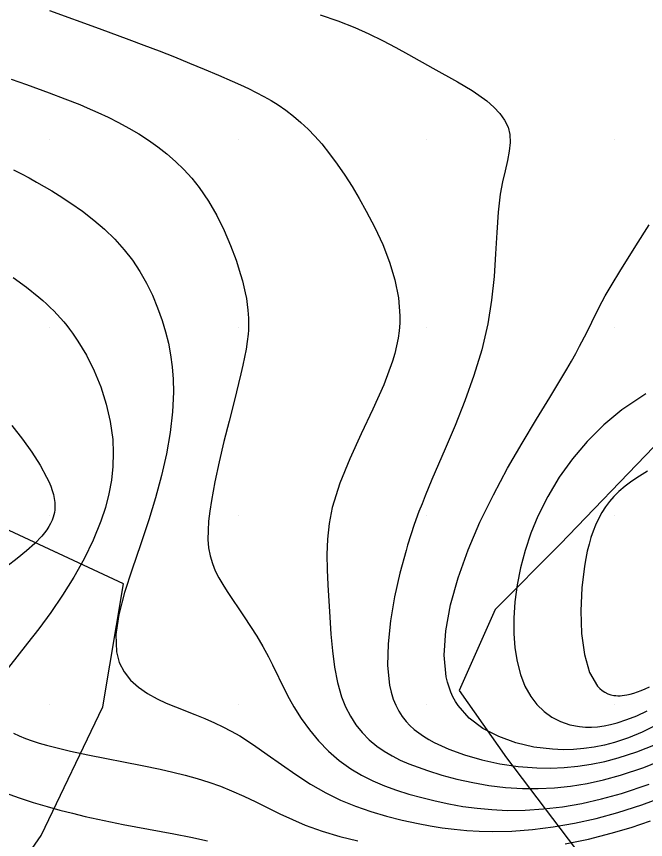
# Model space of a CAD drawing. Extents: x 2602990 to 2605851, y 618069 to 619180.
# Drawn here: x 2603268.24 to 2603301.63, y 618632.8 to 618676.53 of the extents above; entities that cross this region are included whole.
import ezdxf

# ---------------------------------------------------------------- set-up
doc = ezdxf.new("R2010")
doc.units = 0
for name, color, linetype in [('DTM Contours Major', 7, 'Continuous'), ('DTM Contours Minor', 7, 'Continuous'), ('Exist DTM Crownline', 7, 'Continuous'), ('Exist DTM QL2 LIDAR Elevation Point', 7, 'Continuous'), ('Exist Roads EOP', 7, 'Continuous'), ('PH Exist DTM Obscure Area', 7, 'Continuous')]:
    doc.layers.add(name, color=color, linetype=linetype)

msp = doc.modelspace()

# ---------------------------------------------------------------- linework, layer by layer
at = {"layer": 'DTM Contours Major'}
msp.add_lwpolyline([(2603302.161, 618638.852), (2603301.447, 618638.501), (2603300.721, 618638.201), (2603299.984, 618637.956), (2603299.448, 618637.815), (2603298.906, 618637.706), (2603298.359, 618637.629), (2603297.805, 618637.584), (2603297.246, 618637.572), (2603296.682, 618637.594), (2603295.706, 618637.713), (2603294.746, 618637.937), (2603293.832, 618638.266), (2603292.996, 618638.704), (2603292.27, 618639.252), (2603291.685, 618639.912), (2603291.538, 618640.139), (2603291.407, 618640.377), (2603291.293, 618640.625), (2603291.195, 618640.886), (2603291.113, 618641.157), (2603291.046, 618641.441), (2603290.935, 618642.594), (2603291.021, 618643.879), (2603291.278, 618645.261), (2603291.683, 618646.707), (2603292.212, 618648.185), (2603292.84, 618649.662), (2603293.549, 618651.118), (2603294.305, 618652.524), (2603295.076, 618653.864), (2603295.833, 618655.124), (2603296.546, 618656.288), (2603297.184, 618657.341), (2603297.45, 618657.794), (2603297.694, 618658.221), (2603297.92, 618658.627), (2603298.129, 618659.013), (2603298.504, 618659.738), (2603299.045, 618660.834), (2603299.33, 618661.384), (2603299.491, 618661.679), (2603299.849, 618662.299), (2603300.258, 618662.976), (2603301.113, 618664.346), (2603301.824, 618665.451)], dxfattribs=at)
at = {"layer": 'DTM Contours Minor'}
for points in [[(2603269.988, 618676.847), (2603272.632, 618675.888), (2603274.198, 618675.308), (2603274.994, 618675.006), (2603275.81, 618674.691), (2603276.621, 618674.372), (2603277.419, 618674.05), (2603278.199, 618673.729), (2603278.955, 618673.409), (2603279.68, 618673.093), (2603280.122, 618672.894), (2603280.55, 618672.695), (2603280.964, 618672.492), (2603281.364, 618672.282), (2603281.751, 618672.062), (2603282.124, 618671.83), (2603282.542, 618671.541), (2603282.945, 618671.23), (2603283.334, 618670.897), (2603283.711, 618670.539), (2603284.078, 618670.158), (2603284.437, 618669.75), (2603284.854, 618669.233), (2603285.262, 618668.682), (2603285.66, 618668.099), (2603286.049, 618667.487), (2603286.428, 618666.849), (2603286.797, 618666.188), (2603287.254, 618665.31), (2603287.674, 618664.405), (2603288.038, 618663.479), (2603288.325, 618662.536), (2603288.514, 618661.584), (2603288.586, 618660.628), (2603288.577, 618660.229), (2603288.544, 618659.831), (2603288.489, 618659.43), (2603288.411, 618659.026), (2603288.312, 618658.618), (2603288.192, 618658.206), (2603287.732, 618656.954), (2603287.159, 618655.664), (2603286.536, 618654.352), (2603285.926, 618653.033), (2603285.392, 618651.725), (2603284.995, 618650.443), (2603284.83, 618649.596), (2603284.741, 618648.765), (2603284.711, 618647.946), (2603284.724, 618647.135), (2603284.763, 618646.328), (2603284.866, 618644.609), (2603284.926, 618643.704), (2603285.004, 618642.817), (2603285.115, 618641.962), (2603285.273, 618641.149), (2603285.491, 618640.389), (2603285.704, 618639.855), (2603285.959, 618639.358), (2603286.254, 618638.9), (2603286.589, 618638.48), (2603286.962, 618638.098), (2603287.373, 618637.754), (2603287.758, 618637.487), (2603288.17, 618637.245), (2603288.607, 618637.025), (2603289.068, 618636.824), (2603289.551, 618636.637), (2603290.056, 618636.462), (2603290.819, 618636.224), (2603291.619, 618636.01), (2603292.451, 618635.824), (2603293.311, 618635.674), (2603294.193, 618635.567), (2603295.093, 618635.51), (2603295.935, 618635.505), (2603296.787, 618635.548), (2603297.648, 618635.64), (2603298.52, 618635.781), (2603299.4, 618635.973), (2603300.289, 618636.215), (2603301.538, 618636.634), (2603302.787, 618637.137)], [(2603284.36, 618676.618), (2603285.286, 618676.299), (2603286.19, 618675.946), (2603286.943, 618675.61), (2603287.67, 618675.251), (2603288.372, 618674.879), (2603289.051, 618674.502), (2603290.342, 618673.77), (2603291.642, 618673.049), (2603292.043, 618672.817), (2603292.423, 618672.586), (2603292.781, 618672.35), (2603293.203, 618672.039), (2603293.577, 618671.715), (2603293.894, 618671.376), (2603294.147, 618671.021), (2603294.328, 618670.646), (2603294.429, 618670.25), (2603294.448, 618669.822), (2603294.397, 618669.364), (2603294.297, 618668.868), (2603294.17, 618668.329), (2603294.037, 618667.739), (2603293.919, 618667.092), (2603293.806, 618666.122), (2603293.731, 618665.054), (2603293.667, 618663.908), (2603293.584, 618662.704), (2603293.457, 618661.459), (2603293.257, 618660.195), (2603292.934, 618658.813), (2603292.518, 618657.444), (2603292.038, 618656.101), (2603291.521, 618654.797), (2603290.993, 618653.547), (2603290.292, 618651.922), (2603289.933, 618651.064), (2603289.763, 618650.641), (2603289.6, 618650.22), (2603289.351, 618649.53), (2603289.171, 618648.991), (2603288.998, 618648.437), (2603288.915, 618648.154), (2603288.589, 618646.943), (2603288.308, 618645.685), (2603288.092, 618644.421), (2603287.961, 618643.193), (2603287.937, 618642.04), (2603288.04, 618641.003), (2603288.124, 618640.621), (2603288.233, 618640.264), (2603288.366, 618639.931), (2603288.526, 618639.622), (2603288.71, 618639.334), (2603288.92, 618639.068), (2603289.123, 618638.853), (2603289.345, 618638.652), (2603289.585, 618638.463), (2603289.844, 618638.285), (2603290.121, 618638.116), (2603290.416, 618637.954), (2603291.179, 618637.602), (2603292.024, 618637.291), (2603292.932, 618637.03), (2603293.886, 618636.824), (2603294.87, 618636.679), (2603295.865, 618636.602), (2603296.59, 618636.593), (2603297.311, 618636.622), (2603298.031, 618636.691), (2603298.749, 618636.8), (2603299.464, 618636.948), (2603300.179, 618637.136), (2603301.172, 618637.462), (2603302.157, 618637.856)], [(2603267.96, 618673.19), (2603268.768, 618672.906), (2603269.975, 618672.468), (2603270.795, 618672.158), (2603271.593, 618671.84), (2603271.986, 618671.676), (2603272.551, 618671.428), (2603273.11, 618671.168), (2603273.66, 618670.892), (2603274.201, 618670.599), (2603274.732, 618670.284), (2603275.252, 618669.947), (2603275.742, 618669.598), (2603276.219, 618669.222), (2603276.679, 618668.82), (2603277.119, 618668.39), (2603277.537, 618667.929), (2603277.931, 618667.436), (2603278.425, 618666.714), (2603278.867, 618665.949), (2603279.26, 618665.157), (2603279.602, 618664.359), (2603279.893, 618663.57), (2603280.135, 618662.811), (2603280.227, 618662.48), (2603280.309, 618662.158), (2603280.38, 618661.843), (2603280.44, 618661.534), (2603280.487, 618661.23), (2603280.522, 618660.929), (2603280.54, 618660.716), (2603280.551, 618660.503), (2603280.555, 618660.29), (2603280.553, 618660.076), (2603280.544, 618659.86), (2603280.528, 618659.641), (2603280.485, 618659.251), (2603280.423, 618658.848), (2603280.344, 618658.431), (2603280.252, 618657.997), (2603280.147, 618657.545), (2603279.783, 618656.079), (2603279.518, 618655.028), (2603279.25, 618653.945), (2603278.995, 618652.862), (2603278.767, 618651.805), (2603278.581, 618650.805), (2603278.496, 618650.247), (2603278.435, 618649.718), (2603278.403, 618649.217), (2603278.402, 618648.742), (2603278.438, 618648.292), (2603278.515, 618647.865), (2603278.633, 618647.465), (2603278.789, 618647.082), (2603278.977, 618646.709), (2603279.191, 618646.342), (2603279.425, 618645.976), (2603280.329, 618644.631), (2603280.661, 618644.121), (2603280.989, 618643.598), (2603281.307, 618643.061), (2603281.608, 618642.513), (2603281.83, 618642.076), (2603282.477, 618640.742), (2603282.707, 618640.296), (2603282.954, 618639.852), (2603283.345, 618639.228), (2603283.782, 618638.622), (2603284.266, 618638.042), (2603284.795, 618637.497), (2603285.367, 618636.997), (2603285.982, 618636.55), (2603286.549, 618636.211), (2603287.144, 618635.913), (2603287.764, 618635.651), (2603288.407, 618635.419), (2603289.069, 618635.213), (2603289.748, 618635.026), (2603290.46, 618634.851), (2603291.188, 618634.695), (2603291.932, 618634.563), (2603292.694, 618634.459), (2603293.474, 618634.387), (2603294.274, 618634.351), (2603295.229, 618634.36), (2603296.21, 618634.424), (2603297.215, 618634.544), (2603298.242, 618634.721), (2603299.29, 618634.957), (2603300.355, 618635.25), (2603301.821, 618635.739)], [(2603268.087, 618668.377), (2603268.497, 618668.167), (2603268.903, 618667.952), (2603269.306, 618667.729), (2603269.707, 618667.499), (2603270.107, 618667.261), (2603270.505, 618667.014), (2603271.126, 618666.607), (2603271.739, 618666.174), (2603272.337, 618665.712), (2603272.911, 618665.22), (2603273.454, 618664.694), (2603273.958, 618664.133), (2603274.392, 618663.571), (2603274.785, 618662.979), (2603275.138, 618662.359), (2603275.453, 618661.715), (2603275.731, 618661.049), (2603275.974, 618660.365), (2603276.15, 618659.774), (2603276.299, 618659.17), (2603276.419, 618658.55), (2603276.506, 618657.912), (2603276.558, 618657.254), (2603276.572, 618656.573), (2603276.522, 618655.521), (2603276.393, 618654.423), (2603276.193, 618653.291), (2603275.931, 618652.133), (2603275.616, 618650.959), (2603275.257, 618649.779), (2603274.815, 618648.453), (2603274.373, 618647.157), (2603273.979, 618645.916), (2603273.678, 618644.755), (2603273.516, 618643.699), (2603273.541, 618642.774), (2603273.692, 618642.205), (2603273.946, 618641.708), (2603274.29, 618641.274), (2603274.709, 618640.895), (2603275.188, 618640.564), (2603275.713, 618640.272), (2603276.188, 618640.049), (2603276.682, 618639.842), (2603277.706, 618639.44), (2603278.228, 618639.231), (2603278.749, 618639.006), (2603279.196, 618638.793), (2603279.641, 618638.559), (2603279.864, 618638.434), (2603280.086, 618638.303), (2603280.814, 618637.837), (2603281.551, 618637.326), (2603282.299, 618636.793), (2603283.065, 618636.259), (2603283.852, 618635.746), (2603284.664, 618635.277), (2603285.44, 618634.897), (2603286.237, 618634.567), (2603287.051, 618634.283), (2603287.879, 618634.038), (2603288.716, 618633.829), (2603289.559, 618633.649), (2603290.193, 618633.53), (2603290.832, 618633.428), (2603291.477, 618633.344), (2603292.133, 618633.28), (2603292.801, 618633.239), (2603293.484, 618633.222), (2603294.535, 618633.246), (2603295.62, 618633.329), (2603296.732, 618633.471), (2603297.864, 618633.67), (2603299.007, 618633.926), (2603300.156, 618634.239), (2603301.423, 618634.647), (2603302.671, 618635.105)], [(2603268.053, 618662.659), (2603268.765, 618662.144), (2603269.424, 618661.618), (2603269.633, 618661.437), (2603269.835, 618661.255), (2603270.03, 618661.07), (2603270.219, 618660.882), (2603270.403, 618660.69), (2603270.581, 618660.494), (2603270.743, 618660.304), (2603270.902, 618660.11), (2603271.057, 618659.91), (2603271.208, 618659.705), (2603271.355, 618659.493), (2603271.5, 618659.275), (2603271.948, 618658.523), (2603272.356, 618657.708), (2603272.712, 618656.843), (2603273.004, 618655.937), (2603273.218, 618655.002), (2603273.345, 618654.048), (2603273.375, 618653.335), (2603273.351, 618652.618), (2603273.273, 618651.897), (2603273.141, 618651.172), (2603272.956, 618650.443), (2603272.719, 618649.711), (2603272.315, 618648.71), (2603271.831, 618647.714), (2603271.283, 618646.734), (2603270.687, 618645.778), (2603270.059, 618644.859), (2603269.415, 618643.987), (2603268.818, 618643.225), (2603268.251, 618642.513), (2603267.742, 618641.851)], [(2603301.645, 618656.484), (2603300.375, 618655.624), (2603299.408, 618654.822), (2603298.531, 618653.952), (2603297.743, 618653.022), (2603297.046, 618652.043), (2603296.437, 618651.025), (2603295.917, 618649.978), (2603295.544, 618649.071), (2603295.235, 618648.156), (2603294.99, 618647.24), (2603294.807, 618646.331), (2603294.687, 618645.433), (2603294.63, 618644.555), (2603294.632, 618643.753), (2603294.691, 618642.982), (2603294.809, 618642.253), (2603294.986, 618641.574), (2603295.226, 618640.954), (2603295.53, 618640.403), (2603295.861, 618639.971), (2603296.239, 618639.604), (2603296.66, 618639.302), (2603297.119, 618639.067), (2603297.61, 618638.9), (2603298.126, 618638.801), (2603298.438, 618638.775), (2603298.758, 618638.774), (2603299.085, 618638.795), (2603299.422, 618638.841), (2603299.767, 618638.909), (2603300.122, 618639.001), (2603300.633, 618639.168), (2603301.164, 618639.378), (2603301.715, 618639.63)], [(2603267.991, 618654.795), (2603268.552, 618654.077), (2603269.056, 618653.373), (2603269.489, 618652.696), (2603269.839, 618652.058), (2603269.954, 618651.813), (2603270.053, 618651.577), (2603270.134, 618651.348), (2603270.198, 618651.127), (2603270.244, 618650.912), (2603270.271, 618650.704), (2603270.278, 618650.57), (2603270.278, 618650.439), (2603270.268, 618650.31), (2603270.25, 618650.182), (2603270.224, 618650.056), (2603270.189, 618649.931), (2603270.127, 618649.761), (2603270.049, 618649.593), (2603269.955, 618649.425), (2603269.845, 618649.256), (2603269.719, 618649.087), (2603269.578, 618648.915), (2603269.212, 618648.532), (2603268.777, 618648.137), (2603268.279, 618647.728), (2603267.724, 618647.305)], [(2603301.739, 618652.366), (2603301.308, 618652.108), (2603300.908, 618651.845), (2603300.541, 618651.572), (2603300.206, 618651.284), (2603299.95, 618651.03), (2603299.715, 618650.76), (2603299.499, 618650.474), (2603299.303, 618650.169), (2603299.126, 618649.843), (2603298.965, 618649.495), (2603298.841, 618649.179), (2603298.728, 618648.845), (2603298.627, 618648.493), (2603298.536, 618648.124), (2603298.455, 618647.736), (2603298.384, 618647.331), (2603298.245, 618646.166), (2603298.188, 618644.945), (2603298.229, 618643.741), (2603298.382, 618642.626), (2603298.659, 618641.673), (2603299.075, 618640.955), (2603299.197, 618640.826), (2603299.327, 618640.715), (2603299.468, 618640.622), (2603299.618, 618640.547), (2603299.778, 618640.492), (2603299.949, 618640.456), (2603300.053, 618640.444), (2603300.162, 618640.438), (2603300.274, 618640.44), (2603300.391, 618640.448), (2603300.511, 618640.462), (2603300.635, 618640.484), (2603300.815, 618640.524), (2603301.003, 618640.577), (2603301.199, 618640.643), (2603301.402, 618640.721), (2603301.613, 618640.81), (2603301.832, 618640.912)], [(2603268.085, 618638.457), (2603268.388, 618638.312), (2603268.715, 618638.176), (2603269.066, 618638.047), (2603269.44, 618637.926), (2603269.835, 618637.81), (2603270.249, 618637.7), (2603271.111, 618637.496), (2603272.026, 618637.304), (2603274.912, 618636.741), (2603275.863, 618636.541), (2603276.536, 618636.385), (2603277.19, 618636.219), (2603277.828, 618636.039), (2603278.451, 618635.843), (2603279.058, 618635.629), (2603279.652, 618635.394), (2603280.301, 618635.106), (2603280.941, 618634.798), (2603282.224, 618634.164), (2603282.882, 618633.858), (2603283.56, 618633.571), (2603284.46, 618633.247), (2603285.397, 618632.969), (2603286.363, 618632.732)], [(2603267.642, 618635.272), (2603268.386, 618635.014), (2603269.125, 618634.774), (2603269.86, 618634.553), (2603270.535, 618634.365), (2603271.206, 618634.192), (2603271.876, 618634.032), (2603272.547, 618633.882), (2603273.219, 618633.741), (2603273.894, 618633.606), (2603276.59, 618633.094), (2603277.485, 618632.917), (2603278.37, 618632.73)], [(2603297.369, 618632.566), (2603298.597, 618632.824), (2603299.81, 618633.133), (2603300.863, 618633.445), (2603301.891, 618633.788)]]:
    msp.add_lwpolyline(points, dxfattribs=at)
at = {"layer": 'Exist DTM Crownline'}
msp.add_spline([(2603233.488, 618380.754), (2603285.185, 618400.095), (2603335.457, 618418.629), (2603390.812, 618439.069), (2603440.087, 618457.325), (2603493.996, 618477.231), (2603542.655, 618495.301), (2603600.808, 618516.867), (2603653.659, 618536.362), (2603706.222, 618555.742), (2603764.811, 618577.593), (2603823.52, 618599.847), (2603878.564, 618620.56), (2603937.951, 618643.078), (2603997.369, 618665.789), (2604036.209, 618680.665), (2604055.311, 618688.017)], degree=3, dxfattribs=at)
at = {"layer": 'Exist DTM QL2 LIDAR Elevation Point'}
for p, q in [((2603270, 618670), (2603270, 618670)), ((2603280, 618670), (2603280, 618670)), ((2603290, 618670), (2603290, 618670)), ((2603300, 618670), (2603300, 618670)), ((2603270, 618660), (2603270, 618660)), ((2603280, 618660), (2603280, 618660)), ((2603290, 618660), (2603290, 618660)), ((2603300, 618660), (2603300, 618660)), ((2603270, 618650), (2603270, 618650)), ((2603280, 618650), (2603280, 618650)), ((2603290, 618650), (2603290, 618650)), ((2603300, 618650), (2603300, 618650)), ((2603270, 618640), (2603270, 618640)), ((2603280, 618640), (2603280, 618640)), ((2603290, 618640), (2603290, 618640)), ((2603300, 618640), (2603300, 618640))]:
    msp.add_line(p, q, dxfattribs=at)
at = {"layer": 'Exist Roads EOP'}
for points in [[(2603230.17, 618389.98), (2603282.929, 618409.597), (2603332.773, 618427.868), (2603388.167, 618448.413), (2603437.203, 618466.721), (2603490.778, 618486.527), (2603539.039, 618504.558), (2603597.451, 618526.156), (2603651.053, 618545.972), (2603705.208, 618566.084), (2603762.02, 618587.183), (2603820.334, 618609.162), (2603876.341, 618629.99), (2603934.909, 618652.28), (2603996.409, 618675.568), (2604033.216, 618689.957), (2604052.01, 618697.199)], [(2604034.633, 618668.486), (2603984.89, 618650.123), (2603936.767, 618631.654), (2603888.195, 618613.335), (2603837.766, 618594.258), (2603782.918, 618573.705), (2603731.939, 618554.39), (2603671.126, 618532.171), (2603621.822, 618514.106), (2603561.545, 618491.877), (2603506.421, 618471.293), (2603452.163, 618451.33), (2603398.364, 618431.316), (2603341.431, 618410.355), (2603281.65, 618388.199), (2603223.033, 618366.475), (2603185.717, 618352.612)]]:
    msp.add_spline(points, degree=3, dxfattribs=at)
at = {"layer": 'PH Exist DTM Obscure Area'}
for points in [[(2603312.275, 618674.534), (2603312.005, 618674.434), (2603311.545, 618671.137), (2603310.068, 618667.527), (2603307.195, 618663.797), (2603305.011, 618658.287), (2603302.07, 618653.669), (2603297.096, 618648.49), (2603293.652, 618645.017), (2603291.728, 618640.711), (2603294.249, 618637.146), (2603297.906, 618632.306), (2603295.34, 618626.544), (2603289.815, 618625.428), (2603280.616, 618625.917), (2603273.497, 618623.286), (2603273.419, 618620.24), (2603273.077, 618615.166), (2603270.508, 618608.643), (2603262.367, 618604.748)], [(2603265.074, 618626.562), (2603269.546, 618633.013), (2603272.815, 618639.85), (2603273.925, 618646.38), (2603266.771, 618649.714)]]:
    msp.add_lwpolyline(points, dxfattribs=at)

doc.saveas('drawing.dxf')
